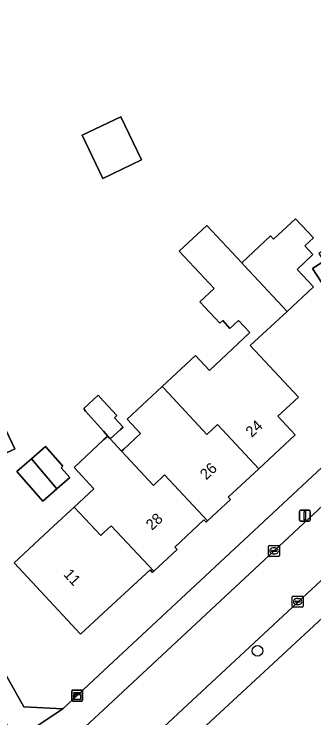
# Model space of a CAD drawing. Extents: x 161772 to 163126, y 383092 to 383917.
# Drawn here: x 162491.7 to 162519.4, y 383754.5 to 383819.5 of the extents above; entities that cross this region are included whole.
import ezdxf

# ---------------------------------------------------------------- set-up
doc = ezdxf.new("R2010")
doc.units = 0
for name, color, linetype in [('IMGEO_Boom', 7, 'Continuous'), ('IMGEO_Erf', 7, 'Continuous'), ('IMGEO_Kast', 7, 'Continuous'), ('IMGEO_Kolk', 7, 'Continuous'), ('IMGEO_Lichtmast', 7, 'Continuous'), ('IMGEO_Pand', 7, 'Continuous'), ('IMGEO_Pand_nummerreeks', 7, 'Continuous'), ('IMGEO_Rijbaan_lokaal_open', 7, 'Continuous'), ('IMGEO_Voetpad_open', 7, 'Continuous')]:
    doc.layers.add(name, color=color, linetype=linetype)

msp = doc.modelspace()

# ---------------------------------------------------------------- linework, layer by layer
at = {"layer": 'IMGEO_Boom'}
msp.add_circle((162514.197, 383760.704), 0.489, dxfattribs=at)
at = {"layer": 'IMGEO_Erf'}
for points in [[(162457.055, 383826.488), (162463.934, 383810.991), (162472.015, 383793.89), (162478.393, 383781.403), (162483.688, 383771.439), (162492.623, 383755.535), (162496.241, 383755.343), (162500, 383758.845), (162524.165, 383781.36)], [(162522.085, 383791.68), (162519.276, 383795.996), (162520.309, 383796.668)]]:
    msp.add_lwpolyline(points, dxfattribs=at)
for points in [[(162503.487, 383806.012), (162499.924, 383804.304), (162498.019, 383808.278), (162501.581, 383809.987)], [(162512.761, 383796.515), (162515.412, 383798.988), (162515.691, 383798.689), (162517.712, 383800.575), (162519.358, 383798.811), (162518.566, 383798.073), (162519.316, 383797.27), (162517.857, 383795.909), (162519.359, 383794.299), (162516.925, 383792.028), (162513.536, 383788.867), (162517.974, 383784.11), (162516.082, 383782.344), (162517.673, 383780.639), (162514.31, 383777.502), (162511.505, 383774.885), (162511.711, 383774.664), (162509.589, 383772.685), (162509.464, 383772.568), (162509.261, 383772.785), (162506.571, 383770.276), (162506.774, 383770.058), (162504.631, 383768.058), (162504.507, 383767.943), (162504.293, 383768.172), (162500, 383764.212), (162497.877, 383762.239), (162491.747, 383768.834), (162495.41, 383772.238), (162497.277, 383773.973), (162499.087, 383775.656), (162497.264, 383777.618), (162500, 383780.162), (162500.383, 383780.518), (162500, 383780.99), (162498.317, 383782.819), (162498.182, 383783.055), (162499.508, 383784.287), (162500, 383783.752), (162501.225, 383782.421), (162500.999, 383782.211), (162501.794, 383781.359), (162501.547, 383781.129), (162500.61, 383780.254), (162501.652, 383779.135), (162501.857, 383779.326), (162503.388, 383780.754), (162502.157, 383782.072), (162505.41, 383785.107), (162508.478, 383787.97), (162509.77, 383786.585), (162513.505, 383790.069), (162512.45, 383791.199), (162511.658, 383790.46), (162510.989, 383791.177), (162510.727, 383790.933), (162508.882, 383792.911), (162510.187, 383794.129), (162506.972, 383797.576), (162509.51, 383799.944)], [(162606.528, 383722.641), (162604.39, 383725.757), (162588.057, 383750), (162584.884, 383754.709), (162582.726, 383757.965), (162559.42, 383792.65), (162535.075, 383776.906), (162531.388, 383774.129), (162505.334, 383750), (162501.671, 383746.608), (162501.572, 383743.869), (162542.289, 383686.012), (162558.377, 383662.372), (162558.317, 383662.324), (162563.678, 383654.867), (162564.526, 383654.823), (162577.76, 383657.588), (162583.906, 383659.444), (162630.629, 383687.342)], [(162491.792, 383779.349), (162486.627, 383776.866), (162485.136, 383779.966), (162483.644, 383783.069), (162488.809, 383785.553), (162490.301, 383782.451)], [(162496.878, 383776.69), (162495.689, 383775.649), (162494.395, 383774.516), (162491.996, 383777.255), (162492.919, 383778.063), (162493.327, 383778.421), (162494.646, 383779.575), (162496.247, 383777.746), (162496.081, 383777.601)]]:
    msp.add_lwpolyline(points, close=True, dxfattribs=at)
at = {"layer": 'IMGEO_Kast'}
for p, q in [((162497.133, 383757.07), (162497.974, 383757.07)), ((162497.974, 383757.07), (162497.133, 383757.07)), ((162497.058, 383756.145), (162497.058, 383756.986)), ((162497.058, 383756.986), (162497.058, 383756.145)), ((162498.058, 383756.995), (162498.058, 383756.154)), ((162498.058, 383756.154), (162498.058, 383756.995)), ((162497.983, 383756.07), (162497.142, 383756.07)), ((162497.142, 383756.07), (162497.983, 383756.07))]:
    msp.add_line(p, q, dxfattribs=at)
for points in [[(162497.253, 383756.86), (162497.853, 383756.86), (162497.853, 383756.775), (162497.253, 383756.775), (162497.253, 383756.86)], [(162497.253, 383756.685), (162497.853, 383756.685), (162497.853, 383756.196), (162497.253, 383756.196), (162497.253, 383756.685)]]:
    msp.add_lwpolyline(points, dxfattribs=at)
msp.add_circle((162497.337, 383756.534), 0.0377, dxfattribs=at)
for centre, start, end in [((162497.136, 383756.992), 92.4484, 184.28452), ((162497.136, 383756.992), 92.4484, 184.28452), ((162497.98, 383756.992), 2.4484, 94.28452), ((162497.98, 383756.992), 2.4484, 94.28452), ((162497.136, 383756.148), 182.4484, 274.28452), ((162497.136, 383756.148), 182.4484, 274.28452), ((162497.98, 383756.148), 272.4484, 4.28452), ((162497.98, 383756.148), 272.4484, 4.28452)]:
    msp.add_arc(centre, 0.0779, start, end, dxfattribs=at)
at = {"layer": 'IMGEO_Kolk'}
for p, q in [((162515.225, 383769.497), (162515.225, 383770.349)), ((162515.3, 383770.423), (162516.152, 383770.423)), ((162515.713, 383770.203), (162515.738, 383770.203)), ((162516.226, 383770.349), (162516.226, 383769.497)), ((162516.152, 383769.423), (162515.3, 383769.423)), ((162515.484, 383769.917), (162515.484, 383769.929)), ((162515.922, 383769.88), (162515.524, 383769.88)), ((162515.527, 383769.966), (162515.925, 383769.966)), ((162515.736, 383769.643), (162515.711, 383769.643)), ((162515.968, 383769.929), (162515.968, 383769.917)), ((162517.41, 383764.82), (162517.41, 383765.672)), ((162517.485, 383765.746), (162518.337, 383765.746)), ((162517.898, 383765.526), (162517.923, 383765.526)), ((162518.411, 383765.672), (162518.411, 383764.82)), ((162517.669, 383765.24), (162517.669, 383765.252)), ((162518.107, 383765.203), (162517.709, 383765.203)), ((162517.712, 383765.289), (162518.11, 383765.289)), ((162517.921, 383764.966), (162517.896, 383764.966)), ((162518.153, 383765.252), (162518.153, 383765.24)), ((162518.337, 383764.746), (162517.485, 383764.746))]:
    msp.add_line(p, q, dxfattribs=at)
for points in [[(162515.225, 383769.497), (162515.225, 383770.349)], [(162515.3, 383770.423), (162516.152, 383770.423)], [(162516.226, 383770.349), (162516.226, 383769.497)], [(162516.152, 383769.423), (162515.3, 383769.423)], [(162517.41, 383764.82), (162517.41, 383765.672)], [(162517.485, 383765.746), (162518.337, 383765.746)], [(162518.411, 383765.672), (162518.411, 383764.82)], [(162518.337, 383764.746), (162517.485, 383764.746)]]:
    msp.add_lwpolyline(points, dxfattribs=at)
for centre, radius, start, end in [((162515.302, 383770.347), 0.0765, 91.55205, 178.44795), ((162515.302, 383770.347), 0.0765, 91.55205, 178.44795), ((162516.15, 383770.347), 0.0765, 1.55205, 88.44795), ((162516.15, 383770.347), 0.0765, 1.55205, 88.44795), ((162515.302, 383769.499), 0.0765, 181.55205, 268.44795), ((162515.302, 383769.499), 0.0765, 181.55205, 268.44795), ((162515.524, 383769.926), 0.0403, 85.87752, 175.75265), ((162515.521, 383769.916), 0.0366, 178.93798, 274.71019), ((162515.925, 383769.923), 0.043, 264.86636, 352.45326), ((162515.929, 383769.928), 0.0386, 1.73085, 96.63898), ((162516.15, 383769.499), 0.0765, 271.55205, 358.44795), ((162516.15, 383769.499), 0.0765, 271.55205, 358.44795), ((162517.487, 383765.67), 0.0765, 91.55205, 178.44795), ((162517.487, 383765.67), 0.0765, 91.55205, 178.44795), ((162518.335, 383765.67), 0.0765, 1.55205, 88.44795), ((162518.335, 383765.67), 0.0765, 1.55205, 88.44795), ((162517.487, 383764.822), 0.0765, 181.55205, 268.44795), ((162517.487, 383764.822), 0.0765, 181.55205, 268.44795), ((162517.709, 383765.249), 0.0403, 85.87752, 175.75265), ((162517.706, 383765.239), 0.0366, 178.93798, 274.71019), ((162518.11, 383765.246), 0.043, 264.86636, 352.45326), ((162518.114, 383765.251), 0.0386, 1.73085, 96.63898), ((162518.335, 383764.822), 0.0765, 271.55205, 358.44795), ((162518.335, 383764.822), 0.0765, 271.55205, 358.44795)]:
    msp.add_arc(centre, radius, start, end, dxfattribs=at)
for centre, major_axis, ratio, start_param, end_param in [((162515.712, 383769.923), (-0.387, 0.002), 0.722429, 4.712389, 7.853982), ((162515.737, 383769.923), (-0.39, 0.002), 0.717154, 1.570796, 4.712389), ((162517.897, 383765.246), (-0.387, 0.002), 0.722429, 4.712389, 7.853982), ((162517.922, 383765.246), (-0.39, 0.002), 0.717154, 1.570796, 4.712389)]:
    msp.add_ellipse(centre, major_axis=major_axis, ratio=ratio, start_param=start_param, end_param=end_param, dxfattribs=at)
at = {"layer": 'IMGEO_Lichtmast'}
for p, q in [((162518.074, 383772.776), (162518.074, 383773.576)), ((162518.074, 383773.576), (162518.074, 383772.776)), ((162518.174, 383773.676), (162518.964, 383773.676)), ((162518.964, 383773.676), (162518.174, 383773.676)), ((162519.064, 383773.576), (162519.064, 383772.776)), ((162519.064, 383772.776), (162519.064, 383773.576)), ((162518.964, 383772.676), (162518.174, 383772.676)), ((162518.174, 383772.676), (162518.964, 383772.676))]:
    msp.add_line(p, q, dxfattribs=at)
msp.add_lwpolyline([(162518.494, 383773.551), (162518.644, 383773.551), (162518.644, 383772.801), (162518.494, 383772.801), (162518.494, 383773.551)], dxfattribs=at)
for centre, start, end in [((162518.174, 383773.576), 90, 180), ((162518.174, 383773.576), 90, 180), ((162518.964, 383773.576), 0, 90), ((162518.964, 383773.576), 360, 90), ((162518.174, 383772.776), 180, 270), ((162518.174, 383772.776), 180, 270), ((162518.964, 383772.776), 270, 0), ((162518.964, 383772.776), 270, 0)]:
    msp.add_arc(centre, 0.1, start, end, dxfattribs=at)
at = {"layer": 'IMGEO_Pand'}
for points in [[(162503.487, 383806.012), (162501.581, 383809.987), (162498.019, 383808.278), (162499.924, 383804.304)], [(162524.953, 383802.641), (162521.111, 383800.14), (162522.003, 383798.769), (162519.853, 383797.37), (162520.309, 383796.668), (162519.276, 383795.996), (162522.085, 383791.68), (162524.813, 383787.489), (162524.481, 383787.272), (162524.72, 383786.903), (162528.978, 383789.674), (162529.838, 383789.493), (162531.04, 383790.275), (162531.572, 383791.323), (162532.025, 383791.618)], [(162516.925, 383792.028), (162519.359, 383794.299), (162517.857, 383795.909), (162519.316, 383797.27), (162518.566, 383798.073), (162519.358, 383798.811), (162517.712, 383800.575), (162515.691, 383798.689), (162515.412, 383798.988), (162512.761, 383796.515), (162512.987, 383796.249)], [(162516.925, 383792.028), (162512.987, 383796.249), (162512.761, 383796.515), (162509.51, 383799.944), (162506.972, 383797.576), (162510.187, 383794.129), (162508.882, 383792.911), (162510.727, 383790.933), (162510.989, 383791.177), (162511.658, 383790.46), (162512.45, 383791.199), (162513.505, 383790.069), (162509.77, 383786.585), (162508.478, 383787.97), (162505.41, 383785.107), (162505.579, 383784.927), (162509.525, 383780.669), (162510.505, 383781.583), (162514.31, 383777.502), (162517.673, 383780.639), (162516.082, 383782.344), (162517.974, 383784.11), (162513.536, 383788.867)], [(162510.505, 383781.583), (162509.525, 383780.669), (162505.579, 383784.927), (162505.41, 383785.107), (162502.157, 383782.072), (162503.388, 383780.754), (162501.857, 383779.326), (162501.652, 383779.135), (162504.601, 383775.965), (162505.621, 383776.938), (162509.589, 383772.685), (162511.711, 383774.664), (162511.505, 383774.885), (162514.31, 383777.502)], [(162500.383, 383780.518), (162500.547, 383780.322), (162500.61, 383780.254), (162501.547, 383781.129), (162501.794, 383781.359), (162500.999, 383782.211), (162501.225, 383782.421), (162500, 383783.752), (162499.508, 383784.287), (162498.182, 383783.055), (162498.317, 383782.819), (162500, 383780.99)], [(162491.792, 383779.349), (162490.301, 383782.451), (162485.136, 383779.966), (162486.627, 383776.866)], [(162505.621, 383776.938), (162504.601, 383775.965), (162501.652, 383779.135), (162500.61, 383780.254), (162500.547, 383780.322), (162500.383, 383780.518), (162500, 383780.162), (162497.264, 383777.618), (162499.087, 383775.656), (162497.277, 383773.973), (162499.726, 383771.337), (162500, 383771.591), (162500.708, 383772.249), (162504.631, 383768.058), (162506.774, 383770.058), (162506.571, 383770.276), (162509.261, 383772.785), (162509.464, 383772.568), (162509.589, 383772.685)], [(162493.327, 383778.421), (162495.689, 383775.649), (162496.878, 383776.69), (162496.081, 383777.601), (162496.247, 383777.746), (162494.646, 383779.575)], [(162493.327, 383778.421), (162492.919, 383778.063), (162491.996, 383777.255), (162494.395, 383774.516), (162495.689, 383775.649)], [(162497.277, 383773.973), (162495.41, 383772.238), (162491.747, 383768.834), (162497.877, 383762.239), (162500, 383764.212), (162504.293, 383768.172), (162504.507, 383767.943), (162504.631, 383768.058), (162500.708, 383772.249), (162500, 383771.591), (162499.726, 383771.337)]]:
    msp.add_lwpolyline(points, close=True, dxfattribs=at)
at = {"layer": 'IMGEO_Rijbaan_lokaal_open'}
for points in [[(162609.981, 383834.617), (162609.711, 383834.441), (162601.586, 383829.152), (162598.444, 383827.106), (162575.475, 383812.152), (162571.181, 383809.357), (162548.117, 383794.341), (162542.986, 383791.001), (162530.647, 383782.968), (162528.319, 383781.319), (162525.197, 383778.738), (162500, 383755.267), (162496.21, 383751.744), (162489.708, 383743.589), (162481.896, 383729.841), (162480.272, 383727.03), (162464.126, 383699.08), (162460.904, 383693.54), (162457.996, 383688.451), (162457.133, 383686.988), (162445.213, 383666.791), (162448.218, 383665.055), (162449.187, 383666.751)], [(162452.585, 383668.521), (162462.665, 383685.559), (162471.089, 383700.148), (162492.477, 383737.212), (162498.421, 383747.134), (162498.965, 383747.627), (162500, 383748.527), (162501.581, 383750), (162523.583, 383770.443), (162528.764, 383775.257), (162529.581, 383775.985)]]:
    msp.add_lwpolyline(points, dxfattribs=at)
at = {"layer": 'IMGEO_Voetpad_open'}
for points in [[(162611.151, 383837.971), (162607.333, 383857.297), (162604.303, 383856.977), (162607.494, 383841.076), (162608.398, 383836.57), (162605.97, 383834.99), (162604.083, 383833.762), (162600.597, 383831.494), (162526.981, 383783.6), (162524.165, 383781.36), (162500, 383758.845), (162496.241, 383755.343), (162491.894, 383752.458)], [(162496.21, 383751.744), (162500, 383755.267), (162525.197, 383778.738), (162524.885, 383779.128), (162527.999, 383781.702), (162528.319, 383781.319), (162530.647, 383782.968), (162542.986, 383791.001), (162542.709, 383791.43), (162547.857, 383794.743), (162548.117, 383794.341), (162571.181, 383809.357)], [(162505.334, 383750), (162531.388, 383774.129), (162535.075, 383776.906), (162559.42, 383792.65), (162561.302, 383793.853)], [(162529.581, 383775.985), (162529.921, 383775.619), (162523.92, 383770.081), (162523.583, 383770.443), (162501.581, 383750), (162500, 383748.527), (162498.965, 383747.627)]]:
    msp.add_lwpolyline(points, dxfattribs=at)
msp.add_lwpolyline([(162483.688, 383771.439), (162478.393, 383781.403), (162472.015, 383793.89), (162463.934, 383810.991), (162457.055, 383826.488), (162457.699, 383827.726), (162454.755, 383826.106), (162455.039, 383825.445), (162458.119, 383818.268), (162463.331, 383806.704), (162468.662, 383795.59), (162471.694, 383789.644), (162472.961, 383787.158), (162476.836, 383779.557), (162477.271, 383779.788), (162480.356, 383773.916), (162479.947, 383773.699), (162485.881, 383762.815), (162491.894, 383752.458), (162496.241, 383755.343), (162492.623, 383755.535)], close=True, dxfattribs=at)

# ---------------------------------------------------------------- texts
at = {"layer": 'IMGEO_Pand_nummerreeks'}
for s, rotation, p in [('24', 43.01116, (162513.669, 383780.35)), ('26', 43.05205, (162509.461, 383776.422)), ('28', 42.88016, (162504.459, 383771.766)), ('11', 312.90721, (162496.234, 383767.707))]:
    msp.add_text(s, height=1, rotation=rotation, dxfattribs=at).set_placement(p)

doc.saveas('drawing.dxf')
